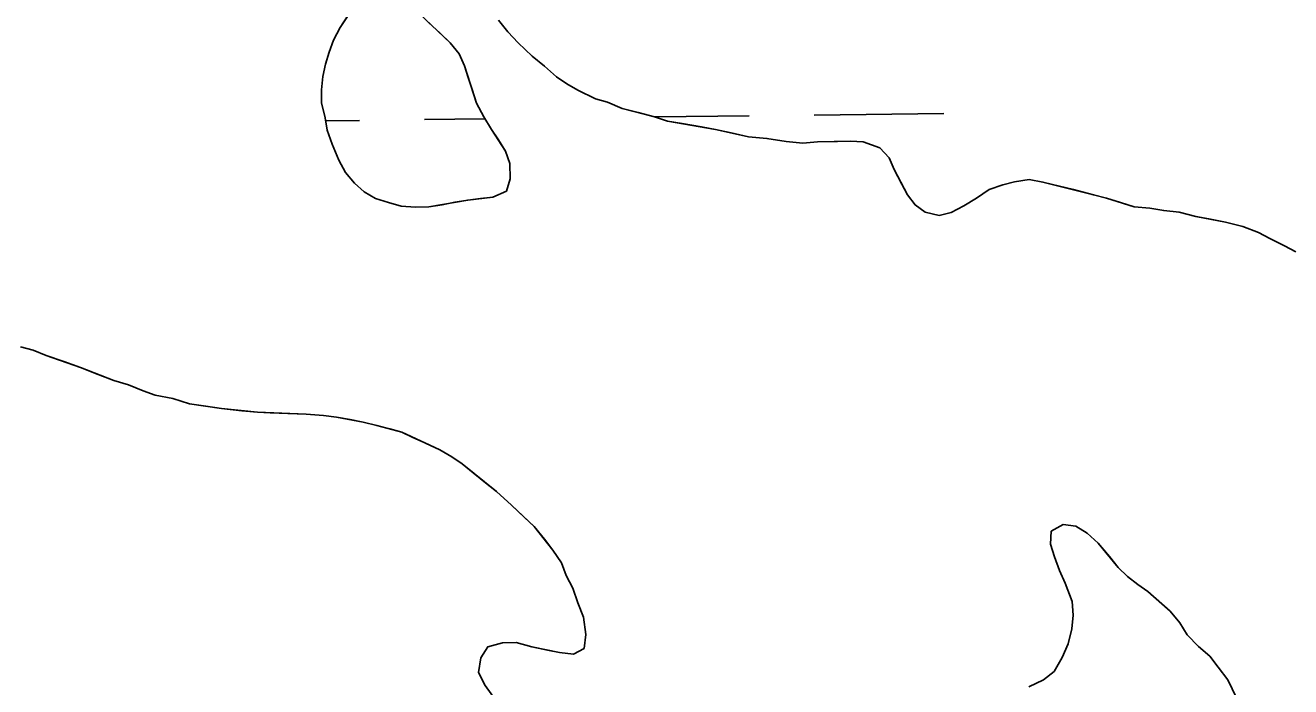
# Model space of a CAD drawing. Extents: x 3694830 to 3732949, y 415201 to 440970.
# Drawn here: x 3729786.3 to 3730098, y 425325.2 to 425488.2 of the extents above; entities that cross this region are included whole.
import ezdxf

# ---------------------------------------------------------------- set-up
doc = ezdxf.new("R2010")
doc.units = 0
doc.layers.add('V-TOPO-SHOR', color=7, linetype='Continuous')
doc.layers.add('V-WETL-SWMP', color=7, linetype='Continuous')

msp = doc.modelspace()

# ---------------------------------------------------------------- linework, layer by layer
at = {"layer": 'V-TOPO-SHOR'}
for points in [[(3729901.45, 425445.81), (3729898.4, 425445.52), (3729895.25, 425445.11), (3729892.1, 425444.6), (3729888.95, 425443.96), (3729885.68, 425443.44), (3729882.41, 425443.37), (3729878.9, 425443.64), (3729875.72, 425444.48), (3729872.54, 425445.54), (3729869.79, 425447.17), (3729867.37, 425449.27), (3729865.17, 425451.93), (3729863.53, 425454.95), (3729861.86, 425458.86), (3729860.66, 425462.34), (3729860.14, 425465.38), (3729859.27, 425469.09), (3729859.21, 425472.25), (3729859.59, 425475.53), (3729860.2, 425478.6), (3729861.16, 425481.55), (3729862.22, 425484.51), (3729863.85, 425487.6), (3729865.82, 425490.69)], [(3729885.62, 425488.85), (3729888.5, 425486.2), (3729890.93, 425483.88), (3729893.13, 425481.1), (3729894.43, 425478.19), (3729895.4, 425475.28), (3729896.37, 425472.36), (3729897.45, 425468.99), (3729899.22, 425465.64), (3729901.09, 425462.52), (3729902.84, 425459.96), (3729904.59, 425457.17), (3729905.67, 425454.14), (3729905.75, 425450.31), (3729904.8, 425447.35), (3729901.45, 425445.81)], [(3729917.15, 425475.49), (3729914.16, 425478.14), (3729911.17, 425480.55), (3729907.71, 425483.87), (3729905.17, 425486.53), (3729902.85, 425489.42)], [(3730099.23, 425432.36), (3730096.49, 425433.88), (3730092.84, 425435.61), (3730090.1, 425437.13), (3730086.23, 425438.63), (3730081.91, 425439.67), (3730077.83, 425440.49), (3730074.65, 425441.1), (3730070.56, 425442.14), (3730066.71, 425442.51), (3730063.31, 425443.12), (3730059.47, 425443.49), (3730056.05, 425444.54), (3730052.64, 425445.6), (3730049.46, 425446.44), (3730044.47, 425447.68), (3730041.06, 425448.52), (3730036.97, 425449.56), (3730033.57, 425450.17), (3730029.97, 425449.64), (3730027.05, 425448.9), (3730023.69, 425447.7), (3730020.57, 425445.6), (3730017.44, 425443.72), (3730014.32, 425442.08), (3730011.4, 425441.34), (3730007.99, 425442.17), (3730005.47, 425443.92), (3730003.61, 425446.37), (3730002.2, 425449.05), (3730000.31, 425452.62), (3729999.12, 425455.54), (3729996.81, 425457.97), (3729992.71, 425459.47), (3729989.55, 425459.62), (3729986.39, 425459.56), (3729981.42, 425459.45), (3729977.81, 425459.15), (3729973.74, 425459.52), (3729968.98, 425460.32), (3729964.45, 425460.67), (3729960.14, 425461.71), (3729956.28, 425462.54), (3729952.88, 425463.14), (3729948.12, 425463.94), (3729944.49, 425464.54), (3729941.31, 425465.61), (3729937.22, 425466.65), (3729933.35, 425467.7), (3729929.71, 425469.2), (3729926.75, 425470.04), (3729922.42, 425472.21), (3729919.67, 425473.73), (3729917.15, 425475.49)], [(3729893.87, 425380.11), (3729891.35, 425381.87), (3729888.37, 425383.61), (3729884.73, 425385.34), (3729881.76, 425386.64), (3729879.02, 425387.93), (3729876.07, 425388.77), (3729872.89, 425389.61), (3729869.48, 425390.44), (3729866.31, 425391.05), (3729862.9, 425391.66), (3729859.73, 425392.04), (3729855.43, 425392.41), (3729850.91, 425392.53), (3729846.62, 425392.67), (3729843.45, 425392.83), (3729839.6, 425393.2), (3729834.62, 425393.77), (3729830.77, 425394.37), (3729826.69, 425394.96), (3729822.6, 425396.23), (3729818.29, 425397.04), (3729815.33, 425398.11), (3729811.68, 425399.61), (3729808.05, 425400.66), (3729804.18, 425402.16), (3729799.85, 425403.88), (3729795.75, 425405.37), (3729791.43, 425406.86), (3729788.23, 425408.15), (3729785.06, 425408.99)], [(3729902.1, 425322.01), (3729899.54, 425325.57), (3729897.9, 425328.7), (3729898.5, 425332.32), (3729900.25, 425335.07), (3729903.84, 425336.05), (3729907.23, 425336.12), (3729911.09, 425335.08), (3729914.95, 425334.25), (3729917.9, 425333.64), (3729921.29, 425333.26), (3729923.97, 425334.67), (3729924.35, 425338.07), (3729923.81, 425342.35), (3729922.38, 425345.93), (3729921.18, 425349.52), (3729919.53, 425352.65), (3729918.33, 425355.79), (3729916.23, 425358.9), (3729914.14, 425361.57), (3729911.59, 425364.68), (3729909.29, 425366.89), (3729906.06, 425369.98), (3729902.37, 425373.29), (3729899.62, 425375.49), (3729896.63, 425377.92), (3729893.87, 425380.11)], [(3730033.51, 425325.24), (3730037.09, 425326.9), (3730039.75, 425328.99), (3730041.71, 425332.42), (3730043.22, 425335.84), (3730044.05, 425339.47), (3730044.43, 425342.87), (3730044.13, 425346.25), (3730042.46, 425350.73), (3730041.03, 425353.87), (3730039.83, 425357.23), (3730038.86, 425360.37), (3730039.02, 425363.54), (3730041.92, 425365.18), (3730045.09, 425364.79), (3730047.84, 425363.04), (3730050.6, 425360.62), (3730053.39, 425357.29), (3730055.48, 425354.62), (3730057.78, 425352.41), (3730060.31, 425350.43), (3730062.83, 425348.68), (3730065.59, 425346.25), (3730068.35, 425343.83), (3730070.67, 425340.94), (3730072.54, 425338.04), (3730075.31, 425335.17), (3730078.07, 425332.74), (3730080.17, 425330.07), (3730082.49, 425326.96), (3730084.62, 425322.49)]]:
    msp.add_lwpolyline(points, dxfattribs=at)
at = {"layer": 'V-WETL-SWMP'}
for p, q in [((3729902.85, 425489.42), (3729905.17, 425486.53)), ((3729905.17, 425486.53), (3729907.71, 425483.87)), ((3729907.71, 425483.87), (3729911.17, 425480.55)), ((3729911.17, 425480.55), (3729914.16, 425478.13)), ((3729914.16, 425478.13), (3729917.15, 425475.49)), ((3729917.15, 425475.49), (3729919.67, 425473.73)), ((3729919.67, 425473.73), (3729922.42, 425472.21)), ((3729922.42, 425472.21), (3729926.75, 425470.04)), ((3729926.75, 425470.04), (3729929.71, 425469.2)), ((3729929.71, 425469.2), (3729933.35, 425467.7)), ((3729933.35, 425467.7), (3729941.31, 425465.61)), ((3729860.27, 425464.64), (3729868.6, 425464.73)), ((3729884.6, 425464.93), (3729899.54, 425465.1)), ((3729941.31, 425465.61), (3729944.49, 425464.55)), ((3729941.32, 425465.6), (3729964.59, 425465.88)), ((3729944.49, 425464.55), (3729956.28, 425462.54)), ((3729980.59, 425466.07), (3730012.59, 425466.45)), ((3729956.28, 425462.54), (3729964.45, 425460.67)), ((3729964.45, 425460.67), (3729968.98, 425460.32)), ((3729968.98, 425460.32), (3729973.74, 425459.52)), ((3729973.74, 425459.52), (3729977.81, 425459.15)), ((3729977.81, 425459.15), (3729981.42, 425459.45)), ((3729981.42, 425459.45), (3729989.55, 425459.62)), ((3729989.55, 425459.62), (3729992.71, 425459.47)), ((3729992.71, 425459.47), (3729996.81, 425457.97)), ((3729996.81, 425457.97), (3729999.12, 425455.54)), ((3729999.12, 425455.54), (3730000.31, 425452.62)), ((3730000.31, 425452.62), (3730003.61, 425446.37)), ((3730023.69, 425447.7), (3730027.05, 425448.9)), ((3730027.05, 425448.9), (3730029.97, 425449.64)), ((3730029.97, 425449.64), (3730033.57, 425450.17)), ((3730033.57, 425450.17), (3730036.97, 425449.56)), ((3730036.97, 425449.56), (3730049.46, 425446.44)), ((3730003.61, 425446.37), (3730005.47, 425443.92)), ((3730017.44, 425443.73), (3730020.57, 425445.6)), ((3730020.57, 425445.6), (3730023.69, 425447.7)), ((3730049.46, 425446.44), (3730052.64, 425445.6)), ((3730052.64, 425445.6), (3730059.47, 425443.49)), ((3730005.47, 425443.92), (3730007.99, 425442.17)), ((3730007.99, 425442.17), (3730011.4, 425441.34)), ((3730011.4, 425441.34), (3730014.32, 425442.08)), ((3730014.32, 425442.08), (3730017.44, 425443.73)), ((3730059.47, 425443.49), (3730063.31, 425443.11)), ((3730063.31, 425443.11), (3730066.71, 425442.51)), ((3730066.71, 425442.51), (3730070.56, 425442.14)), ((3730070.56, 425442.14), (3730074.65, 425441.1)), ((3730074.65, 425441.1), (3730081.91, 425439.67)), ((3730081.91, 425439.67), (3730086.23, 425438.63)), ((3730086.23, 425438.63), (3730090.1, 425437.13)), ((3730090.1, 425437.13), (3730092.84, 425435.61)), ((3730092.84, 425435.61), (3730096.49, 425433.88)), ((3730096.49, 425433.88), (3730099.23, 425432.36)), ((3729788.23, 425408.15), (3729785.06, 425408.99)), ((3729791.43, 425406.86), (3729788.23, 425408.15)), ((3729799.85, 425403.88), (3729791.43, 425406.86)), ((3729808.05, 425400.66), (3729799.85, 425403.88)), ((3729811.68, 425399.61), (3729808.05, 425400.66)), ((3729815.33, 425398.11), (3729811.68, 425399.61)), ((3729818.29, 425397.04), (3729815.33, 425398.11)), ((3729822.6, 425396.23), (3729818.29, 425397.04)), ((3729826.69, 425394.96), (3729822.6, 425396.23)), ((3729834.62, 425393.77), (3729826.69, 425394.96)), ((3729843.45, 425392.83), (3729834.62, 425393.77)), ((3729855.43, 425392.41), (3729843.45, 425392.83)), ((3729859.73, 425392.04), (3729855.43, 425392.41)), ((3729862.9, 425391.66), (3729859.73, 425392.04)), ((3729869.48, 425390.44), (3729862.9, 425391.66)), ((3729872.89, 425389.61), (3729869.48, 425390.44)), ((3729879.02, 425387.93), (3729872.89, 425389.61)), ((3729888.38, 425383.61), (3729879.02, 425387.93)), ((3729891.35, 425381.87), (3729888.38, 425383.61)), ((3729893.87, 425380.12), (3729891.35, 425381.87)), ((3729902.37, 425373.29), (3729893.87, 425380.12)), ((3729906.06, 425369.98), (3729902.37, 425373.29)), ((3729911.59, 425364.68), (3729906.06, 425369.98)), ((3729916.23, 425358.9), (3729911.59, 425364.68)), ((3730041.92, 425365.18), (3730039.02, 425363.54)), ((3730045.09, 425364.79), (3730041.92, 425365.18)), ((3730047.84, 425363.05), (3730045.09, 425364.79)), ((3730039.02, 425363.54), (3730038.86, 425360.37)), ((3730050.6, 425360.62), (3730047.84, 425363.05)), ((3729918.33, 425355.79), (3729916.23, 425358.9)), ((3730038.86, 425360.37), (3730039.83, 425357.23)), ((3730055.47, 425354.62), (3730050.6, 425360.62)), ((3729919.53, 425352.65), (3729918.33, 425355.79)), ((3730039.83, 425357.23), (3730041.03, 425353.87)), ((3730057.78, 425352.41), (3730055.47, 425354.62)), ((3729921.17, 425349.52), (3729919.53, 425352.65)), ((3730041.03, 425353.87), (3730042.46, 425350.73)), ((3730060.31, 425350.43), (3730057.78, 425352.41)), ((3729922.38, 425345.93), (3729921.17, 425349.52)), ((3730042.46, 425350.73), (3730044.13, 425346.25)), ((3730062.83, 425348.68), (3730060.31, 425350.43)), ((3730068.35, 425343.83), (3730062.83, 425348.68)), ((3729923.81, 425342.35), (3729922.38, 425345.93)), ((3730044.13, 425346.25), (3730044.43, 425342.87)), ((3729924.35, 425338.07), (3729923.81, 425342.35)), ((3730044.43, 425342.87), (3730044.05, 425339.47)), ((3730070.67, 425340.94), (3730068.35, 425343.83)), ((3730044.05, 425339.47), (3730043.22, 425335.84)), ((3730072.54, 425338.04), (3730070.67, 425340.94)), ((3729900.25, 425335.07), (3729903.84, 425336.05)), ((3729903.84, 425336.05), (3729907.23, 425336.12)), ((3729907.23, 425336.12), (3729911.09, 425335.08)), ((3729923.97, 425334.67), (3729924.35, 425338.07)), ((3730043.22, 425335.84), (3730041.71, 425332.42)), ((3730075.31, 425335.17), (3730072.54, 425338.04)), ((3729898.5, 425332.32), (3729900.25, 425335.07)), ((3729911.09, 425335.08), (3729917.9, 425333.64)), ((3729917.9, 425333.64), (3729921.29, 425333.26)), ((3729921.29, 425333.26), (3729923.97, 425334.67)), ((3730078.08, 425332.74), (3730075.31, 425335.17)), ((3730080.17, 425330.07), (3730078.08, 425332.74)), ((3729897.9, 425328.7), (3729898.5, 425332.32)), ((3730041.71, 425332.42), (3730039.75, 425328.99)), ((3730082.49, 425326.96), (3730080.17, 425330.07)), ((3729899.54, 425325.57), (3729897.9, 425328.7)), ((3730037.09, 425326.9), (3730033.51, 425325.24)), ((3730039.75, 425328.99), (3730037.09, 425326.9)), ((3730084.62, 425322.49), (3730082.49, 425326.96)), ((3729902.1, 425322.01), (3729899.54, 425325.57))]:
    msp.add_line(p, q, dxfattribs=at)
msp.add_lwpolyline([(3729883.32, 425491.06), (3729890.93, 425483.88), (3729893.13, 425481.1), (3729894.43, 425478.19), (3729897.45, 425468.99), (3729899.22, 425465.64), (3729901.09, 425462.52), (3729904.59, 425457.17), (3729905.67, 425454.15), (3729905.75, 425450.31), (3729904.8, 425447.35), (3729901.45, 425445.81), (3729895.25, 425445.11), (3729885.68, 425443.44), (3729882.41, 425443.37), (3729878.9, 425443.64), (3729875.72, 425444.48), (3729872.54, 425445.54), (3729869.79, 425447.17), (3729867.37, 425449.27), (3729865.17, 425451.93), (3729863.53, 425454.95), (3729861.86, 425458.86), (3729860.66, 425462.34), (3729860.14, 425465.38), (3729859.27, 425469.09), (3729859.21, 425472.25), (3729859.59, 425475.53), (3729860.2, 425478.6), (3729861.16, 425481.55), (3729862.22, 425484.51), (3729863.85, 425487.6), (3729867.68, 425493.44)], dxfattribs=at)

doc.saveas('drawing.dxf')
